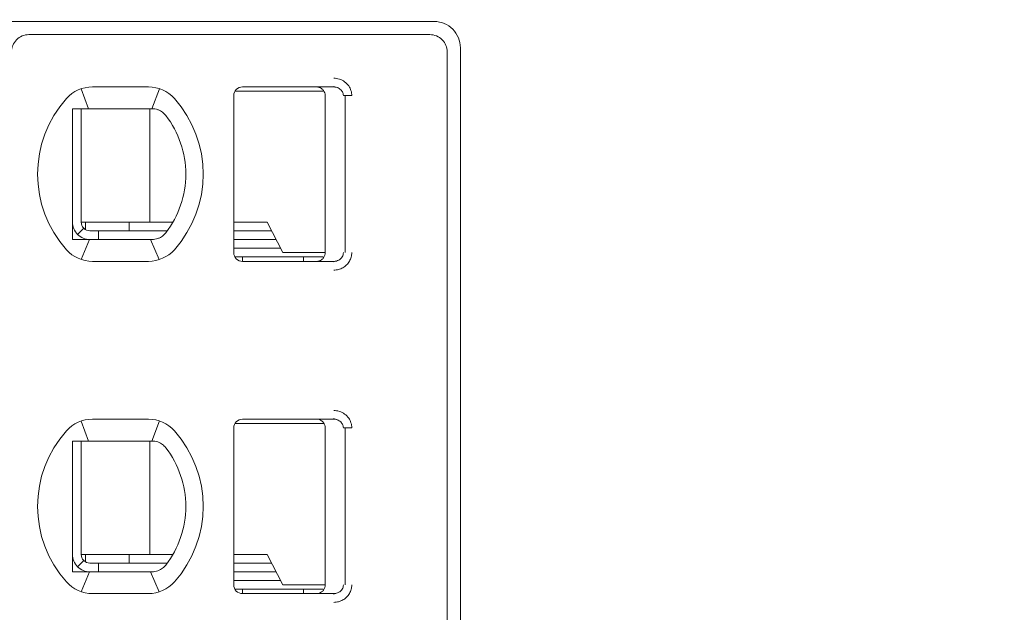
# Model space of a CAD drawing. Header units: millimetres. Extents: x -1114 to 1396, y -630 to 631.
# Tile 492 of 656: x 447.25 to 458.54, y -175.62 to -168.82. Entities that reach past the tile are written whole.
import ezdxf

# ---------------------------------------------------------------- set-up
doc = ezdxf.new("R2010")
doc.units = ezdxf.units.MM
doc.header["$MEASUREMENT"] = 0

msp = doc.modelspace()

# ---------------------------------------------------------------- linework, layer by layer
at = {"lineweight": 18}
for points, knots in [([(1038.9843, -629.7647), (1038.9843, -629.7647), (-1111.4882, -629.7647), (-1111.4882, -629.7647), (-1111.4882, -629.7647), (-1111.4882, -629.7647), (-1111.4882, 630.7883), (-1111.4882, 630.7883), (-1111.4882, 630.7883), (-1111.4882, 630.7883), (1038.9843, 630.7883), (1038.9843, 630.7883)], [0, 0, 0, 0, 0.3333333, 0.3333333, 0.3333333, 0.3333333, 0.6666667, 0.6666667, 0.6666667, 0.6666667, 1, 1, 1, 1]), ([(452.3038, -169.1416), (452.3038, -169.0621), (452.2722, -168.9858), (452.2159, -168.9295), (452.2159, -168.9295), (452.1596, -168.8733), (452.0833, -168.8416), (452.0038, -168.8416)], [0, 0, 0, 0, 0.5, 0.5, 0.5, 0.5, 1, 1, 1, 1]), ([(447.3538, -168.9916), (447.3007, -168.9916), (447.2498, -169.0127), (447.2123, -169.0502), (447.2123, -169.0502), (447.1748, -169.0877), (447.1538, -169.1386), (447.1538, -169.1916)], [0, 0, 0, 0, 0.5, 0.5, 0.5, 0.5, 1, 1, 1, 1]), ([(452.1538, -169.1916), (452.1538, -169.1386), (452.1327, -169.0877), (452.0952, -169.0502), (452.0952, -169.0502), (452.0577, -169.0127), (452.0068, -168.9916), (451.9538, -168.9916)], [0, 0, 0, 0, 0.5, 0.5, 0.5, 0.5, 1, 1, 1, 1]), ([(450.8512, -169.4916), (450.8732, -169.4915), (450.8944, -169.4947), (450.9155, -169.5015), (450.9155, -169.5015), (450.9366, -169.5083), (450.9576, -169.5186), (450.9762, -169.5322), (450.9762, -169.5322), (450.9947, -169.5458), (451.0108, -169.5628), (451.023, -169.58), (451.023, -169.58), (451.0352, -169.5972), (451.0435, -169.6147), (451.0492, -169.6333), (451.0492, -169.6333), (451.055, -169.6518), (451.0581, -169.6713), (451.0582, -169.6916)], [0, 0, 0, 0, 0.2, 0.2, 0.2, 0.2, 0.4, 0.4, 0.4, 0.4, 0.6, 0.6, 0.6, 0.6, 0.8, 0.8, 0.8, 0.8, 1, 1, 1, 1]), ([(449.8038, -169.5916), (449.7772, -169.5916), (449.7518, -169.6022), (449.733, -169.6209), (449.733, -169.6209), (449.7143, -169.6397), (449.7038, -169.6651), (449.7038, -169.6916)], [0, 0, 0, 0, 0.5, 0.5, 0.5, 0.5, 1, 1, 1, 1]), ([(449.8038, -169.5916), (449.7772, -169.5916), (449.7518, -169.6022), (449.733, -169.6209), (449.733, -169.6209), (449.7143, -169.6397), (449.7038, -169.6651), (449.7038, -169.6916)], [0, 0, 0, 0, 0.5, 0.5, 0.5, 0.5, 1, 1, 1, 1]), ([(450.7538, -169.6916), (450.7538, -169.6812), (450.7521, -169.6708), (450.7489, -169.6608), (450.7489, -169.6608), (450.7457, -169.6509), (450.7409, -169.6414), (450.7347, -169.633), (450.7347, -169.633), (450.7286, -169.6245), (450.7212, -169.617), (450.7127, -169.6109), (450.7127, -169.6109), (450.7043, -169.6047), (450.6948, -169.5999), (450.6849, -169.5966), (450.6849, -169.5966), (450.6749, -169.5933), (450.6643, -169.5916), (450.6538, -169.5916)], [0, 0, 0, 0, 0.2, 0.2, 0.2, 0.2, 0.4, 0.4, 0.4, 0.4, 0.6, 0.6, 0.6, 0.6, 0.8, 0.8, 0.8, 0.8, 1, 1, 1, 1]), ([(450.8512, -169.5916), (450.8599, -169.5916), (450.8687, -169.5926), (450.8772, -169.5945), (450.8772, -169.5945), (450.8855, -169.5963), (450.8937, -169.599), (450.9014, -169.6026), (450.9014, -169.6026), (450.909, -169.6061), (450.9162, -169.6104), (450.9227, -169.6154), (450.9227, -169.6154), (450.9289, -169.6202), (450.9345, -169.6256), (450.9395, -169.6315), (450.9395, -169.6315), (450.944, -169.637), (450.9479, -169.6429), (450.9512, -169.6491), (450.9512, -169.6491), (450.9544, -169.6553), (450.9569, -169.6619), (450.9587, -169.6687), (450.9587, -169.6687), (450.9607, -169.6762), (450.9617, -169.6839), (450.9617, -169.6916)], [0, 0, 0, 0, 0.1428571, 0.1428571, 0.1428571, 0.1428571, 0.2857143, 0.2857143, 0.2857143, 0.2857143, 0.4285714, 0.4285714, 0.4285714, 0.4285714, 0.5714286, 0.5714286, 0.5714286, 0.5714286, 0.7142857, 0.7142857, 0.7142857, 0.7142857, 0.8571429, 0.8571429, 0.8571429, 0.8571429, 1, 1, 1, 1]), ([(447.9152, -169.8416), (447.9085, -169.8416), (447.9017, -169.8416), (447.8948, -169.8416), (447.8948, -169.8416), (447.888, -169.8416), (447.8812, -169.8416), (447.8744, -169.8416), (447.8744, -169.8416), (447.8675, -169.8416), (447.8606, -169.8416), (447.8538, -169.8416)], [0, 0, 0, 0, 0.3333333, 0.3333333, 0.3333333, 0.3333333, 0.6666667, 0.6666667, 0.6666667, 0.6666667, 1, 1, 1, 1]), ([(447.8538, -169.8416), (447.8538, -169.8926), (447.8538, -169.9451), (447.8538, -170), (447.8538, -170), (447.8538, -170.0275), (447.8538, -170.0556), (447.8538, -170.0845), (447.8538, -170.0845), (447.8538, -170.099), (447.8538, -170.1136), (447.8538, -170.1286), (447.8538, -170.1286), (447.8538, -170.1435), (447.8538, -170.1587), (447.8538, -170.174), (447.8538, -170.174), (447.8538, -170.2048), (447.8538, -170.2364), (447.8538, -170.2691), (447.8538, -170.2691), (447.8538, -170.3018), (447.8538, -170.3356), (447.8538, -170.3709), (447.8538, -170.3709), (447.8538, -170.3886), (447.8538, -170.4066), (447.8538, -170.4247), (447.8538, -170.4247), (447.8538, -170.4428), (447.8538, -170.461), (447.8538, -170.4795), (447.8538, -170.4795), (447.8538, -170.4981), (447.8538, -170.5168), (447.8538, -170.5357), (447.8538, -170.5357), (447.8538, -170.5547), (447.8538, -170.574), (447.8538, -170.593), (447.8538, -170.593), (447.8538, -170.631), (447.8538, -170.6686), (447.8538, -170.7056), (447.8538, -170.7056), (447.8538, -170.7149), (447.8538, -170.7241), (447.8538, -170.7334), (447.8538, -170.7334), (447.8538, -170.7426), (447.8538, -170.7518), (447.8538, -170.7609), (447.8538, -170.7609), (447.8538, -170.7791), (447.8538, -170.7969), (447.8538, -170.8144), (447.8538, -170.8144), (447.8538, -170.8493), (447.8538, -170.883), (447.8538, -170.9156), (447.8538, -170.9156), (447.8538, -170.932), (447.8538, -170.948), (447.8538, -170.9639), (447.8538, -170.9639), (447.8538, -170.9798), (447.8538, -170.9954), (447.8538, -171.0107), (447.8538, -171.0107), (447.8538, -171.0414), (447.8538, -171.071), (447.8538, -171.0998), (447.8538, -171.0998), (447.8538, -171.1285), (447.8538, -171.1565), (447.8538, -171.1838), (447.8538, -171.1838), (447.8538, -171.2385), (447.8538, -171.2908), (447.8538, -171.3416)], [0, 0, 0, 0, 0.05, 0.05, 0.05, 0.05, 0.1, 0.1, 0.1, 0.1, 0.15, 0.15, 0.15, 0.15, 0.2, 0.2, 0.2, 0.2, 0.25, 0.25, 0.25, 0.25, 0.3, 0.3, 0.3, 0.3, 0.35, 0.35, 0.35, 0.35, 0.4, 0.4, 0.4, 0.4, 0.45, 0.45, 0.45, 0.45, 0.5, 0.5, 0.5, 0.5, 0.55, 0.55, 0.55, 0.55, 0.6, 0.6, 0.6, 0.6, 0.65, 0.65, 0.65, 0.65, 0.7, 0.7, 0.7, 0.7, 0.75, 0.75, 0.75, 0.75, 0.8, 0.8, 0.8, 0.8, 0.85, 0.85, 0.85, 0.85, 0.9, 0.9, 0.9, 0.9, 0.95, 0.95, 0.95, 0.95, 1, 1, 1, 1]), ([(448.0829, -169.8416), (448.0778, -169.8416), (448.0726, -169.8416), (448.0673, -169.8416), (448.0673, -169.8416), (448.0621, -169.8416), (448.0568, -169.8416), (448.0513, -169.8416), (448.0513, -169.8416), (448.0459, -169.8416), (448.0404, -169.8416), (448.0348, -169.8416), (448.0348, -169.8416), (448.0291, -169.8416), (448.0233, -169.8416), (448.0174, -169.8416), (448.0174, -169.8416), (448.0114, -169.8416), (448.0052, -169.8416), (447.999, -169.8416), (447.999, -169.8416), (447.9927, -169.8416), (447.9863, -169.8416), (447.9797, -169.8416), (447.9797, -169.8416), (447.9731, -169.8416), (447.9663, -169.8416), (447.9594, -169.8416), (447.9594, -169.8416), (447.9524, -169.8416), (447.9453, -169.8416), (447.938, -169.8416), (447.938, -169.8416), (447.9306, -169.8416), (447.923, -169.8416), (447.9152, -169.8416)], [0, 0, 0, 0, 0.1111111, 0.1111111, 0.1111111, 0.1111111, 0.2222222, 0.2222222, 0.2222222, 0.2222222, 0.3333333, 0.3333333, 0.3333333, 0.3333333, 0.4444444, 0.4444444, 0.4444444, 0.4444444, 0.5555556, 0.5555556, 0.5555556, 0.5555556, 0.6666667, 0.6666667, 0.6666667, 0.6666667, 0.7777778, 0.7777778, 0.7777778, 0.7777778, 0.8888889, 0.8888889, 0.8888889, 0.8888889, 1, 1, 1, 1]), ([(448.7246, -169.8416), (448.729, -169.8416), (448.7336, -169.8416), (448.7382, -169.8416), (448.7382, -169.8416), (448.7427, -169.8416), (448.7474, -169.8416), (448.7521, -169.8416), (448.7521, -169.8416), (448.7568, -169.8416), (448.7614, -169.8416), (448.7662, -169.8416)], [0, 0, 0, 0, 0.3333333, 0.3333333, 0.3333333, 0.3333333, 0.6666667, 0.6666667, 0.6666667, 0.6666667, 1, 1, 1, 1]), ([(448.7662, -169.8416), (448.7774, -169.8416), (448.7886, -169.8426), (448.7997, -169.8445), (448.7997, -169.8445), (448.8108, -169.8464), (448.8218, -169.8492), (448.8325, -169.853), (448.8325, -169.853), (448.8432, -169.8567), (448.8537, -169.8615), (448.8638, -169.8671)], [0, 0, 0, 0, 0.3333333, 0.3333333, 0.3333333, 0.3333333, 0.6666667, 0.6666667, 0.6666667, 0.6666667, 1, 1, 1, 1]), ([(448.8638, -169.8671), (448.8721, -169.8717), (448.8799, -169.8769), (448.8872, -169.8824), (448.8872, -169.8824), (448.8945, -169.888), (448.9013, -169.894), (448.9075, -169.9002), (448.9075, -169.9002), (448.9138, -169.9064), (448.9194, -169.9128), (448.9245, -169.9194)], [0, 0, 0, 0, 0.3333333, 0.3333333, 0.3333333, 0.3333333, 0.6666667, 0.6666667, 0.6666667, 0.6666667, 1, 1, 1, 1]), ([(447.8538, -171.1416), (447.8538, -171.1947), (447.8748, -171.2456), (447.9123, -171.2831), (447.9123, -171.2831), (447.9498, -171.3206), (448.0007, -171.3416), (448.0538, -171.3416)], [0, 0, 0, 0, 0.5, 0.5, 0.5, 0.5, 1, 1, 1, 1]), ([(447.9538, -171.1416), (447.9538, -171.1682), (447.9643, -171.1936), (447.983, -171.2124), (447.983, -171.2124), (448.0018, -171.2311), (448.0272, -171.2416), (448.0538, -171.2416)], [0, 0, 0, 0, 0.5, 0.5, 0.5, 0.5, 1, 1, 1, 1]), ([(447.8538, -171.3416), (447.8606, -171.3416), (447.8675, -171.3416), (447.8744, -171.3416), (447.8744, -171.3416), (447.8812, -171.3416), (447.888, -171.3416), (447.8948, -171.3416), (447.8948, -171.3416), (447.9017, -171.3416), (447.9085, -171.3416), (447.9152, -171.3416)], [0, 0, 0, 0, 0.3333333, 0.3333333, 0.3333333, 0.3333333, 0.6666667, 0.6666667, 0.6666667, 0.6666667, 1, 1, 1, 1]), ([(447.9152, -171.3416), (447.923, -171.3416), (447.9306, -171.3416), (447.938, -171.3416), (447.938, -171.3416), (447.9453, -171.3416), (447.9524, -171.3416), (447.9594, -171.3416), (447.9594, -171.3416), (447.9663, -171.3416), (447.9731, -171.3416), (447.9797, -171.3416), (447.9797, -171.3416), (447.9863, -171.3416), (447.9927, -171.3416), (447.999, -171.3416), (447.999, -171.3416), (448.0052, -171.3416), (448.0114, -171.3416), (448.0173, -171.3416), (448.0173, -171.3416), (448.0233, -171.3416), (448.0291, -171.3416), (448.0348, -171.3416), (448.0348, -171.3416), (448.0404, -171.3416), (448.0459, -171.3416), (448.0513, -171.3416), (448.0513, -171.3416), (448.0567, -171.3416), (448.062, -171.3416), (448.0673, -171.3416), (448.0673, -171.3416), (448.0726, -171.3416), (448.0778, -171.3416), (448.0829, -171.3416)], [0, 0, 0, 0, 0.1111111, 0.1111111, 0.1111111, 0.1111111, 0.2222222, 0.2222222, 0.2222222, 0.2222222, 0.3333333, 0.3333333, 0.3333333, 0.3333333, 0.4444444, 0.4444444, 0.4444444, 0.4444444, 0.5555556, 0.5555556, 0.5555556, 0.5555556, 0.6666667, 0.6666667, 0.6666667, 0.6666667, 0.7777778, 0.7777778, 0.7777778, 0.7777778, 0.8888889, 0.8888889, 0.8888889, 0.8888889, 1, 1, 1, 1]), ([(448.7662, -171.3416), (448.7614, -171.3416), (448.7567, -171.3416), (448.7521, -171.3416), (448.7521, -171.3416), (448.7474, -171.3416), (448.7427, -171.3416), (448.7381, -171.3416), (448.7381, -171.3416), (448.7335, -171.3416), (448.729, -171.3416), (448.7246, -171.3416)], [0, 0, 0, 0, 0.3333333, 0.3333333, 0.3333333, 0.3333333, 0.6666667, 0.6666667, 0.6666667, 0.6666667, 1, 1, 1, 1]), ([(448.8638, -171.3162), (448.8537, -171.3218), (448.8432, -171.3266), (448.8325, -171.3303), (448.8325, -171.3303), (448.8217, -171.3341), (448.8108, -171.3369), (448.7997, -171.3388), (448.7997, -171.3388), (448.7886, -171.3407), (448.7774, -171.3416), (448.7662, -171.3416)], [0, 0, 0, 0, 0.3333333, 0.3333333, 0.3333333, 0.3333333, 0.6666667, 0.6666667, 0.6666667, 0.6666667, 1, 1, 1, 1]), ([(448.9245, -171.2639), (448.9191, -171.2708), (448.9133, -171.2774), (448.907, -171.2836), (448.907, -171.2836), (448.9007, -171.2899), (448.8939, -171.2958), (448.8867, -171.3012), (448.8867, -171.3012), (448.8795, -171.3067), (448.8719, -171.3117), (448.8638, -171.3162)], [0, 0, 0, 0, 0.3333333, 0.3333333, 0.3333333, 0.3333333, 0.6666667, 0.6666667, 0.6666667, 0.6666667, 1, 1, 1, 1]), ([(449.7038, -171.4916), (449.7038, -171.5182), (449.7143, -171.5436), (449.733, -171.5624), (449.733, -171.5624), (449.7518, -171.5811), (449.7772, -171.5916), (449.8038, -171.5916)], [0, 0, 0, 0, 0.5, 0.5, 0.5, 0.5, 1, 1, 1, 1]), ([(449.7038, -171.4916), (449.7038, -171.5182), (449.7143, -171.5436), (449.733, -171.5624), (449.733, -171.5624), (449.7518, -171.5811), (449.7772, -171.5916), (449.8038, -171.5916)], [0, 0, 0, 0, 0.5, 0.5, 0.5, 0.5, 1, 1, 1, 1]), ([(450.7538, -171.4916), (450.7538, -171.5021), (450.7521, -171.5125), (450.7489, -171.5225), (450.7489, -171.5225), (450.7457, -171.5324), (450.7409, -171.5419), (450.7347, -171.5503), (450.7347, -171.5503), (450.7286, -171.5588), (450.7212, -171.5663), (450.7127, -171.5724), (450.7127, -171.5724), (450.7043, -171.5786), (450.6948, -171.5834), (450.6849, -171.5867), (450.6849, -171.5867), (450.6749, -171.59), (450.6643, -171.5916), (450.6538, -171.5916)], [0, 0, 0, 0, 0.2, 0.2, 0.2, 0.2, 0.4, 0.4, 0.4, 0.4, 0.6, 0.6, 0.6, 0.6, 0.8, 0.8, 0.8, 0.8, 1, 1, 1, 1]), ([(450.9617, -171.4916), (450.9617, -171.5001), (450.9605, -171.5086), (450.9581, -171.5168), (450.9581, -171.5168), (450.9557, -171.525), (450.9523, -171.5329), (450.9478, -171.5402), (450.9478, -171.5402), (450.9432, -171.5476), (450.9376, -171.5545), (450.9311, -171.5606), (450.9311, -171.5606), (450.9245, -171.5669), (450.9171, -171.5724), (450.909, -171.5768), (450.909, -171.5768), (450.9005, -171.5816), (450.8912, -171.5853), (450.8817, -171.5878), (450.8817, -171.5878), (450.8717, -171.5903), (450.8614, -171.5916), (450.8512, -171.5916)], [0, 0, 0, 0, 0.1666667, 0.1666667, 0.1666667, 0.1666667, 0.3333333, 0.3333333, 0.3333333, 0.3333333, 0.5, 0.5, 0.5, 0.5, 0.6666667, 0.6666667, 0.6666667, 0.6666667, 0.8333333, 0.8333333, 0.8333333, 0.8333333, 1, 1, 1, 1]), ([(451.0582, -171.4916), (451.0582, -171.509), (451.056, -171.5258), (451.0515, -171.5424), (451.0515, -171.5424), (451.0469, -171.5589), (451.0401, -171.5752), (451.0313, -171.5903), (451.0313, -171.5903), (451.0225, -171.6055), (451.0117, -171.6193), (450.9988, -171.6319), (450.9988, -171.6319), (450.986, -171.6444), (450.9711, -171.6555), (450.9554, -171.6645), (450.9554, -171.6645), (450.9397, -171.6734), (450.9232, -171.68), (450.9059, -171.6846), (450.9059, -171.6846), (450.8885, -171.6891), (450.8703, -171.6915), (450.8512, -171.6916)], [0, 0, 0, 0, 0.1666667, 0.1666667, 0.1666667, 0.1666667, 0.3333333, 0.3333333, 0.3333333, 0.3333333, 0.5, 0.5, 0.5, 0.5, 0.6666667, 0.6666667, 0.6666667, 0.6666667, 0.8333333, 0.8333333, 0.8333333, 0.8333333, 1, 1, 1, 1]), ([(450.8512, -173.3016), (450.8732, -173.3015), (450.8944, -173.3047), (450.9155, -173.3115), (450.9155, -173.3115), (450.9366, -173.3183), (450.9576, -173.3286), (450.9762, -173.3422), (450.9762, -173.3422), (450.9947, -173.3558), (451.0108, -173.3728), (451.023, -173.39), (451.023, -173.39), (451.0352, -173.4072), (451.0435, -173.4247), (451.0492, -173.4433), (451.0492, -173.4433), (451.055, -173.4618), (451.0581, -173.4813), (451.0582, -173.5016)], [0, 0, 0, 0, 0.2, 0.2, 0.2, 0.2, 0.4, 0.4, 0.4, 0.4, 0.6, 0.6, 0.6, 0.6, 0.8, 0.8, 0.8, 0.8, 1, 1, 1, 1]), ([(449.8038, -173.4016), (449.7772, -173.4016), (449.7518, -173.4122), (449.733, -173.4309), (449.733, -173.4309), (449.7143, -173.4497), (449.7038, -173.4751), (449.7038, -173.5016)], [0, 0, 0, 0, 0.5, 0.5, 0.5, 0.5, 1, 1, 1, 1]), ([(449.8038, -173.4016), (449.7772, -173.4016), (449.7518, -173.4122), (449.733, -173.4309), (449.733, -173.4309), (449.7143, -173.4497), (449.7038, -173.4751), (449.7038, -173.5016)], [0, 0, 0, 0, 0.5, 0.5, 0.5, 0.5, 1, 1, 1, 1]), ([(450.6538, -173.4016), (450.6643, -173.4016), (450.6748, -173.4033), (450.6847, -173.4066), (450.6847, -173.4066), (450.6947, -173.4098), (450.7042, -173.4147), (450.7126, -173.4208), (450.7126, -173.4208), (450.7211, -173.427), (450.7286, -173.4345), (450.7347, -173.4429), (450.7347, -173.4429), (450.7409, -173.4514), (450.7457, -173.4609), (450.7489, -173.4709), (450.7489, -173.4709), (450.7521, -173.4808), (450.7538, -173.4912), (450.7538, -173.5016)], [0, 0, 0, 0, 0.2, 0.2, 0.2, 0.2, 0.4, 0.4, 0.4, 0.4, 0.6, 0.6, 0.6, 0.6, 0.8, 0.8, 0.8, 0.8, 1, 1, 1, 1]), ([(450.8512, -173.4016), (450.8599, -173.4016), (450.8687, -173.4026), (450.8772, -173.4045), (450.8772, -173.4045), (450.8855, -173.4063), (450.8937, -173.409), (450.9014, -173.4126), (450.9014, -173.4126), (450.909, -173.4161), (450.9162, -173.4204), (450.9227, -173.4254), (450.9227, -173.4254), (450.9289, -173.4302), (450.9345, -173.4356), (450.9395, -173.4415), (450.9395, -173.4415), (450.944, -173.447), (450.9479, -173.4529), (450.9512, -173.4591), (450.9512, -173.4591), (450.9544, -173.4653), (450.9569, -173.4719), (450.9587, -173.4787), (450.9587, -173.4787), (450.9607, -173.4862), (450.9617, -173.4939), (450.9617, -173.5016)], [0, 0, 0, 0, 0.1428571, 0.1428571, 0.1428571, 0.1428571, 0.2857143, 0.2857143, 0.2857143, 0.2857143, 0.4285714, 0.4285714, 0.4285714, 0.4285714, 0.5714286, 0.5714286, 0.5714286, 0.5714286, 0.7142857, 0.7142857, 0.7142857, 0.7142857, 0.8571429, 0.8571429, 0.8571429, 0.8571429, 1, 1, 1, 1]), ([(447.8538, -173.6516), (447.8605, -173.6516), (447.8673, -173.6516), (447.8741, -173.6516), (447.8741, -173.6516), (447.8809, -173.6516), (447.8878, -173.6516), (447.8946, -173.6516), (447.8946, -173.6516), (447.9015, -173.6516), (447.9083, -173.6516), (447.9152, -173.6516)], [0, 0, 0, 0, 0.3333333, 0.3333333, 0.3333333, 0.3333333, 0.6666667, 0.6666667, 0.6666667, 0.6666667, 1, 1, 1, 1]), ([(447.8538, -173.6516), (447.8538, -173.7026), (447.8538, -173.7551), (447.8538, -173.81), (447.8538, -173.81), (447.8538, -173.8375), (447.8538, -173.8656), (447.8538, -173.8945), (447.8538, -173.8945), (447.8538, -173.909), (447.8538, -173.9236), (447.8538, -173.9386), (447.8538, -173.9386), (447.8538, -173.9535), (447.8538, -173.9687), (447.8538, -173.984), (447.8538, -173.984), (447.8538, -174.0148), (447.8538, -174.0464), (447.8538, -174.0791), (447.8538, -174.0791), (447.8538, -174.1118), (447.8538, -174.1456), (447.8538, -174.1809), (447.8538, -174.1809), (447.8538, -174.1986), (447.8538, -174.2166), (447.8538, -174.2347), (447.8538, -174.2347), (447.8538, -174.2528), (447.8538, -174.271), (447.8538, -174.2895), (447.8538, -174.2895), (447.8538, -174.3081), (447.8538, -174.3268), (447.8538, -174.3457), (447.8538, -174.3457), (447.8538, -174.3647), (447.8538, -174.384), (447.8538, -174.403), (447.8538, -174.403), (447.8538, -174.441), (447.8538, -174.4786), (447.8538, -174.5156), (447.8538, -174.5156), (447.8538, -174.5249), (447.8538, -174.5341), (447.8538, -174.5434), (447.8538, -174.5434), (447.8538, -174.5526), (447.8538, -174.5618), (447.8538, -174.5709), (447.8538, -174.5709), (447.8538, -174.5891), (447.8538, -174.6069), (447.8538, -174.6244), (447.8538, -174.6244), (447.8538, -174.6593), (447.8538, -174.693), (447.8538, -174.7256), (447.8538, -174.7256), (447.8538, -174.742), (447.8538, -174.758), (447.8538, -174.7739), (447.8538, -174.7739), (447.8538, -174.7898), (447.8538, -174.8054), (447.8538, -174.8207), (447.8538, -174.8207), (447.8538, -174.8514), (447.8538, -174.881), (447.8538, -174.9098), (447.8538, -174.9098), (447.8538, -174.9385), (447.8538, -174.9665), (447.8538, -174.9938), (447.8538, -174.9938), (447.8538, -175.0485), (447.8538, -175.1008), (447.8538, -175.1516)], [0, 0, 0, 0, 0.05, 0.05, 0.05, 0.05, 0.1, 0.1, 0.1, 0.1, 0.15, 0.15, 0.15, 0.15, 0.2, 0.2, 0.2, 0.2, 0.25, 0.25, 0.25, 0.25, 0.3, 0.3, 0.3, 0.3, 0.35, 0.35, 0.35, 0.35, 0.4, 0.4, 0.4, 0.4, 0.45, 0.45, 0.45, 0.45, 0.5, 0.5, 0.5, 0.5, 0.55, 0.55, 0.55, 0.55, 0.6, 0.6, 0.6, 0.6, 0.65, 0.65, 0.65, 0.65, 0.7, 0.7, 0.7, 0.7, 0.75, 0.75, 0.75, 0.75, 0.8, 0.8, 0.8, 0.8, 0.85, 0.85, 0.85, 0.85, 0.9, 0.9, 0.9, 0.9, 0.95, 0.95, 0.95, 0.95, 1, 1, 1, 1]), ([(448.0829, -173.6516), (448.0778, -173.6516), (448.0726, -173.6516), (448.0673, -173.6516), (448.0673, -173.6516), (448.0621, -173.6516), (448.0568, -173.6516), (448.0513, -173.6516), (448.0513, -173.6516), (448.0459, -173.6516), (448.0404, -173.6516), (448.0348, -173.6516), (448.0348, -173.6516), (448.0291, -173.6516), (448.0233, -173.6516), (448.0174, -173.6516), (448.0174, -173.6516), (448.0114, -173.6516), (448.0052, -173.6516), (447.999, -173.6516), (447.999, -173.6516), (447.9927, -173.6516), (447.9863, -173.6516), (447.9797, -173.6516), (447.9797, -173.6516), (447.9731, -173.6516), (447.9663, -173.6516), (447.9594, -173.6516), (447.9594, -173.6516), (447.9524, -173.6516), (447.9453, -173.6516), (447.938, -173.6516), (447.938, -173.6516), (447.9306, -173.6516), (447.923, -173.6516), (447.9152, -173.6516)], [0, 0, 0, 0, 0.1111111, 0.1111111, 0.1111111, 0.1111111, 0.2222222, 0.2222222, 0.2222222, 0.2222222, 0.3333333, 0.3333333, 0.3333333, 0.3333333, 0.4444444, 0.4444444, 0.4444444, 0.4444444, 0.5555556, 0.5555556, 0.5555556, 0.5555556, 0.6666667, 0.6666667, 0.6666667, 0.6666667, 0.7777778, 0.7777778, 0.7777778, 0.7777778, 0.8888889, 0.8888889, 0.8888889, 0.8888889, 1, 1, 1, 1]), ([(448.7662, -173.6516), (448.7615, -173.6516), (448.7568, -173.6516), (448.7521, -173.6516), (448.7521, -173.6516), (448.7475, -173.6516), (448.7428, -173.6516), (448.7382, -173.6516), (448.7382, -173.6516), (448.7336, -173.6516), (448.7291, -173.6516), (448.7246, -173.6516)], [0, 0, 0, 0, 0.3333333, 0.3333333, 0.3333333, 0.3333333, 0.6666667, 0.6666667, 0.6666667, 0.6666667, 1, 1, 1, 1]), ([(448.8638, -173.6771), (448.8535, -173.6713), (448.8429, -173.6666), (448.832, -173.6628), (448.832, -173.6628), (448.8212, -173.659), (448.8102, -173.6562), (448.7992, -173.6544), (448.7992, -173.6544), (448.7882, -173.6525), (448.7771, -173.6516), (448.7662, -173.6516)], [0, 0, 0, 0, 0.3333333, 0.3333333, 0.3333333, 0.3333333, 0.6666667, 0.6666667, 0.6666667, 0.6666667, 1, 1, 1, 1]), ([(448.9245, -173.7294), (448.9192, -173.7226), (448.9134, -173.716), (448.9071, -173.7098), (448.9071, -173.7098), (448.9008, -173.7035), (448.894, -173.6976), (448.8867, -173.6921), (448.8867, -173.6921), (448.8795, -173.6866), (448.8718, -173.6816), (448.8638, -173.6771)], [0, 0, 0, 0, 0.3333333, 0.3333333, 0.3333333, 0.3333333, 0.6666667, 0.6666667, 0.6666667, 0.6666667, 1, 1, 1, 1]), ([(447.8538, -174.9516), (447.8538, -175.0047), (447.8748, -175.0556), (447.9123, -175.0931), (447.9123, -175.0931), (447.9498, -175.1306), (448.0007, -175.1516), (448.0538, -175.1516)], [0, 0, 0, 0, 0.5, 0.5, 0.5, 0.5, 1, 1, 1, 1]), ([(447.9538, -174.9516), (447.9538, -174.9782), (447.9643, -175.0036), (447.983, -175.0224), (447.983, -175.0224), (448.0018, -175.0411), (448.0272, -175.0516), (448.0538, -175.0516)], [0, 0, 0, 0, 0.5, 0.5, 0.5, 0.5, 1, 1, 1, 1]), ([(447.8538, -175.1516), (447.8606, -175.1516), (447.8675, -175.1516), (447.8744, -175.1516), (447.8744, -175.1516), (447.8812, -175.1516), (447.888, -175.1516), (447.8948, -175.1516), (447.8948, -175.1516), (447.9017, -175.1516), (447.9085, -175.1516), (447.9152, -175.1516)], [0, 0, 0, 0, 0.3333333, 0.3333333, 0.3333333, 0.3333333, 0.6666667, 0.6666667, 0.6666667, 0.6666667, 1, 1, 1, 1]), ([(447.9152, -175.1516), (447.923, -175.1516), (447.9306, -175.1516), (447.938, -175.1516), (447.938, -175.1516), (447.9453, -175.1516), (447.9524, -175.1516), (447.9594, -175.1516), (447.9594, -175.1516), (447.9663, -175.1516), (447.9731, -175.1516), (447.9797, -175.1516), (447.9797, -175.1516), (447.9863, -175.1516), (447.9927, -175.1516), (447.999, -175.1516), (447.999, -175.1516), (448.0052, -175.1516), (448.0114, -175.1516), (448.0173, -175.1516), (448.0173, -175.1516), (448.0233, -175.1516), (448.0291, -175.1516), (448.0348, -175.1516), (448.0348, -175.1516), (448.0404, -175.1516), (448.0459, -175.1516), (448.0513, -175.1516), (448.0513, -175.1516), (448.0567, -175.1516), (448.062, -175.1516), (448.0673, -175.1516), (448.0673, -175.1516), (448.0726, -175.1516), (448.0778, -175.1516), (448.0829, -175.1516)], [0, 0, 0, 0, 0.1111111, 0.1111111, 0.1111111, 0.1111111, 0.2222222, 0.2222222, 0.2222222, 0.2222222, 0.3333333, 0.3333333, 0.3333333, 0.3333333, 0.4444444, 0.4444444, 0.4444444, 0.4444444, 0.5555556, 0.5555556, 0.5555556, 0.5555556, 0.6666667, 0.6666667, 0.6666667, 0.6666667, 0.7777778, 0.7777778, 0.7777778, 0.7777778, 0.8888889, 0.8888889, 0.8888889, 0.8888889, 1, 1, 1, 1]), ([(448.7246, -175.1516), (448.7291, -175.1516), (448.7336, -175.1516), (448.7382, -175.1516), (448.7382, -175.1516), (448.7428, -175.1516), (448.7475, -175.1516), (448.7521, -175.1516), (448.7521, -175.1516), (448.7568, -175.1516), (448.7615, -175.1516), (448.7662, -175.1516)], [0, 0, 0, 0, 0.3333333, 0.3333333, 0.3333333, 0.3333333, 0.6666667, 0.6666667, 0.6666667, 0.6666667, 1, 1, 1, 1]), ([(448.8638, -175.1262), (448.8537, -175.1318), (448.8432, -175.1366), (448.8325, -175.1403), (448.8325, -175.1403), (448.8217, -175.1441), (448.8108, -175.1469), (448.7997, -175.1488), (448.7997, -175.1488), (448.7886, -175.1507), (448.7774, -175.1516), (448.7662, -175.1516)], [0, 0, 0, 0, 0.3333333, 0.3333333, 0.3333333, 0.3333333, 0.6666667, 0.6666667, 0.6666667, 0.6666667, 1, 1, 1, 1]), ([(448.8638, -175.1262), (448.8721, -175.1215), (448.88, -175.1164), (448.8873, -175.1108), (448.8873, -175.1108), (448.8946, -175.1053), (448.9013, -175.0993), (448.9075, -175.0931), (448.9075, -175.0931), (448.9137, -175.0869), (448.9194, -175.0805), (448.9245, -175.0739)], [0, 0, 0, 0, 0.3333333, 0.3333333, 0.3333333, 0.3333333, 0.6666667, 0.6666667, 0.6666667, 0.6666667, 1, 1, 1, 1]), ([(449.7038, -175.3016), (449.7038, -175.3282), (449.7143, -175.3536), (449.733, -175.3724), (449.733, -175.3724), (449.7518, -175.3911), (449.7772, -175.4016), (449.8038, -175.4016)], [0, 0, 0, 0, 0.5, 0.5, 0.5, 0.5, 1, 1, 1, 1]), ([(449.7038, -175.3016), (449.7038, -175.3282), (449.7143, -175.3536), (449.733, -175.3724), (449.733, -175.3724), (449.7518, -175.3911), (449.7772, -175.4016), (449.8038, -175.4016)], [0, 0, 0, 0, 0.5, 0.5, 0.5, 0.5, 1, 1, 1, 1]), ([(450.7538, -175.3016), (450.7538, -175.3121), (450.7521, -175.3225), (450.7489, -175.3325), (450.7489, -175.3325), (450.7457, -175.3424), (450.7409, -175.3519), (450.7347, -175.3603), (450.7347, -175.3603), (450.7286, -175.3688), (450.7212, -175.3763), (450.7127, -175.3824), (450.7127, -175.3824), (450.7043, -175.3886), (450.6948, -175.3934), (450.6849, -175.3967), (450.6849, -175.3967), (450.6749, -175.4), (450.6643, -175.4016), (450.6538, -175.4016)], [0, 0, 0, 0, 0.2, 0.2, 0.2, 0.2, 0.4, 0.4, 0.4, 0.4, 0.6, 0.6, 0.6, 0.6, 0.8, 0.8, 0.8, 0.8, 1, 1, 1, 1]), ([(450.9617, -175.3016), (450.9617, -175.3101), (450.9605, -175.3186), (450.9581, -175.3268), (450.9581, -175.3268), (450.9557, -175.335), (450.9523, -175.3429), (450.9478, -175.3502), (450.9478, -175.3502), (450.9432, -175.3576), (450.9376, -175.3645), (450.9311, -175.3706), (450.9311, -175.3706), (450.9245, -175.3769), (450.9171, -175.3824), (450.909, -175.3868), (450.909, -175.3868), (450.9005, -175.3916), (450.8912, -175.3953), (450.8817, -175.3978), (450.8817, -175.3978), (450.8717, -175.4003), (450.8614, -175.4016), (450.8512, -175.4016)], [0, 0, 0, 0, 0.1666667, 0.1666667, 0.1666667, 0.1666667, 0.3333333, 0.3333333, 0.3333333, 0.3333333, 0.5, 0.5, 0.5, 0.5, 0.6666667, 0.6666667, 0.6666667, 0.6666667, 0.8333333, 0.8333333, 0.8333333, 0.8333333, 1, 1, 1, 1]), ([(451.0582, -175.3016), (451.0582, -175.319), (451.056, -175.3358), (451.0515, -175.3524), (451.0515, -175.3524), (451.0469, -175.3689), (451.0401, -175.3852), (451.0313, -175.4003), (451.0313, -175.4003), (451.0225, -175.4155), (451.0117, -175.4293), (450.9988, -175.4419), (450.9988, -175.4419), (450.986, -175.4544), (450.9711, -175.4655), (450.9554, -175.4745), (450.9554, -175.4745), (450.9397, -175.4834), (450.9232, -175.49), (450.9059, -175.4946), (450.9059, -175.4946), (450.8885, -175.4991), (450.8703, -175.5015), (450.8512, -175.5016)], [0, 0, 0, 0, 0.1666667, 0.1666667, 0.1666667, 0.1666667, 0.3333333, 0.3333333, 0.3333333, 0.3333333, 0.5, 0.5, 0.5, 0.5, 0.6666667, 0.6666667, 0.6666667, 0.6666667, 0.8333333, 0.8333333, 0.8333333, 0.8333333, 1, 1, 1, 1])]:
    msp.add_open_spline(points, degree=3, knots=knots, dxfattribs=at)
for points in [[(412.3038, -168.8416), (412.3038, -168.8416), (452.0038, -168.8416), (452.0038, -168.8416)], [(451.9538, -168.9916), (451.9538, -168.9916), (447.3538, -168.9916), (447.3538, -168.9916)], [(452.1538, -169.1916), (452.1538, -169.1916), (452.1538, -179.6116), (452.1538, -179.6116)], [(452.3038, -169.1416), (452.3038, -169.1416), (452.3038, -179.6616), (452.3038, -179.6616)], [(448.0829, -169.5916), (447.9691, -169.5916), (447.8607, -169.6401), (447.7848, -169.725)], [(448.0829, -169.5916), (447.9691, -169.5916), (447.8607, -169.6401), (447.7848, -169.725)], [(447.9522, -169.6136), (447.9522, -169.6136), (448.0367, -169.8416), (448.0367, -169.8416)], [(448.0829, -169.5916), (448.0829, -169.5916), (448.7246, -169.5916), (448.7246, -169.5916)], [(448.0829, -169.5916), (448.0829, -169.5916), (448.7246, -169.5916), (448.7246, -169.5916)], [(449.0227, -169.725), (448.9468, -169.6401), (448.8384, -169.5916), (448.7246, -169.5916)], [(449.0227, -169.725), (448.9468, -169.6401), (448.8384, -169.5916), (448.7246, -169.5916)], [(448.851, -169.6121), (448.851, -169.6121), (448.7654, -169.8416), (448.7654, -169.8416)], [(450.3846, -169.6416), (450.3846, -169.6416), (449.7171, -169.6416), (449.7171, -169.6416)], [(449.8038, -169.5916), (449.8038, -169.5916), (450.8512, -169.5916), (450.8512, -169.5916)], [(450.8512, -169.5916), (450.8512, -169.5916), (449.8038, -169.5916), (449.8038, -169.5916)], [(450.7285, -169.6416), (450.7285, -169.6416), (450.3846, -169.6416), (450.3846, -169.6416)], [(450.8512, -169.5916), (450.8512, -169.5916), (450.7525, -169.5916), (450.7525, -169.5916)], [(450.8501, -169.5847), (450.8501, -169.5847), (450.8938, -169.5995), (450.8938, -169.5995)], [(447.7848, -169.725), (447.3434, -170.2185), (447.3434, -170.9648), (447.7848, -171.4583)], [(447.7848, -169.725), (447.3434, -170.2185), (447.3434, -170.9648), (447.7848, -171.4583)], [(449.0227, -171.4583), (449.4641, -170.9648), (449.4641, -170.2185), (449.0227, -169.725)], [(449.0227, -171.4583), (449.4641, -170.9648), (449.4641, -170.2185), (449.0227, -169.725)], [(449.7038, -171.4916), (449.7038, -171.4916), (449.7038, -169.6916), (449.7038, -169.6916)], [(449.7038, -171.4916), (449.7038, -171.4916), (449.7038, -169.6916), (449.7038, -169.6916)], [(450.7538, -171.4916), (450.7538, -171.4916), (450.7538, -169.6916), (450.7538, -169.6916)], [(450.9617, -169.6916), (450.9617, -169.6916), (451.0582, -169.6916), (451.0582, -169.6916)], [(450.9815, -171.4916), (450.9815, -171.4916), (450.9815, -169.6916), (450.9815, -169.6916)], [(447.9538, -169.8417), (447.9538, -169.8417), (447.9538, -171.1416), (447.9538, -171.1416)], [(448.7246, -169.8416), (448.7246, -169.8416), (448.0829, -169.8416), (448.0829, -169.8416)], [(448.7428, -169.8417), (448.7428, -169.8417), (448.7428, -171.1416), (448.7428, -171.1416)], [(449.1538, -170.5916), (449.1538, -170.3484), (449.0731, -170.112), (448.9245, -169.9194)], [(448.9245, -171.2639), (449.0731, -171.0713), (449.1538, -170.8349), (449.1538, -170.5917)], [(447.983, -171.2124), (447.983, -171.2124), (447.9123, -171.2831), (447.9123, -171.2831)], [(447.9538, -171.1416), (447.9538, -171.1416), (448.7133, -171.1416), (448.7133, -171.1416)], [(448.0038, -171.2282), (448.0038, -171.2282), (448.0038, -171.1416), (448.0038, -171.1416)], [(448.5038, -171.2416), (448.5038, -171.2416), (448.5038, -171.1416), (448.5038, -171.1416)], [(448.7133, -171.1416), (448.7133, -171.1416), (448.7641, -171.1416), (448.7641, -171.1416)], [(449.0064, -171.1416), (449.0064, -171.1416), (448.7641, -171.1416), (448.7641, -171.1416)], [(450.0881, -171.1416), (450.0881, -171.1416), (449.7038, -171.1416), (449.7038, -171.1416)], [(450.2686, -171.4916), (450.2686, -171.4916), (450.0881, -171.1416), (450.0881, -171.1416)], [(447.9532, -171.57), (447.9532, -171.57), (448.0506, -171.3417), (448.0506, -171.3417)], [(448.1538, -171.2416), (448.1538, -171.2416), (448.0538, -171.2416), (448.0538, -171.2416)], [(448.0829, -171.3416), (448.0829, -171.3416), (448.7246, -171.3416), (448.7246, -171.3416)], [(448.1538, -171.2416), (448.1538, -171.2416), (448.1538, -171.3416), (448.1538, -171.3416)], [(448.1538, -171.2416), (448.1538, -171.2416), (448.9412, -171.2416), (448.9412, -171.2416)], [(448.8488, -171.5719), (448.8488, -171.5719), (448.7476, -171.3416), (448.7476, -171.3416)], [(449.7038, -171.2416), (449.7038, -171.2416), (450.1397, -171.2416), (450.1397, -171.2416)], [(450.1912, -171.3416), (450.1912, -171.3416), (449.7038, -171.3416), (449.7038, -171.3416)], [(447.7848, -171.4583), (447.8607, -171.5432), (447.9691, -171.5916), (448.0829, -171.5916)], [(447.7848, -171.4583), (447.8607, -171.5432), (447.9691, -171.5916), (448.0829, -171.5916)], [(448.7246, -171.5916), (448.8384, -171.5916), (448.9468, -171.5432), (449.0227, -171.4583)], [(448.7246, -171.5916), (448.8384, -171.5916), (448.9468, -171.5432), (449.0227, -171.4583)], [(450.2428, -171.4416), (450.2428, -171.4416), (449.7038, -171.4416), (449.7038, -171.4416)], [(450.7303, -171.5416), (450.7303, -171.5416), (449.7172, -171.5416), (449.7172, -171.5416)], [(449.8038, -171.5916), (449.8038, -171.5916), (449.8038, -171.5416), (449.8038, -171.5416)], [(450.2686, -171.4916), (450.2686, -171.4916), (450.3846, -171.4916), (450.3846, -171.4916)], [(450.3846, -171.4916), (450.3846, -171.4916), (450.7472, -171.4916), (450.7472, -171.4916)], [(450.5038, -171.5416), (450.5038, -171.5416), (450.5038, -171.5916), (450.5038, -171.5916)], [(448.0829, -171.5916), (448.0829, -171.5916), (448.7246, -171.5916), (448.7246, -171.5916)], [(448.7246, -171.5916), (448.7246, -171.5916), (448.0829, -171.5916), (448.0829, -171.5916)], [(449.8038, -171.5916), (449.8038, -171.5916), (450.8512, -171.5916), (450.8512, -171.5916)], [(449.8038, -171.5916), (449.8038, -171.5916), (450.8512, -171.5916), (450.8512, -171.5916)], [(450.8734, -171.5896), (450.8734, -171.5896), (450.8501, -171.5986), (450.8501, -171.5986)], [(450.8512, -171.5985), (450.8512, -171.5985), (450.8512, -171.5916), (450.8512, -171.5916)], [(448.0829, -173.4016), (447.9691, -173.4016), (447.8607, -173.4501), (447.7848, -173.535)], [(448.0829, -173.4016), (447.9691, -173.4016), (447.8607, -173.4501), (447.7848, -173.535)], [(447.9522, -173.4236), (447.9522, -173.4236), (448.0367, -173.6516), (448.0367, -173.6516)], [(448.0829, -173.4016), (448.0829, -173.4016), (448.7246, -173.4016), (448.7246, -173.4016)], [(448.0829, -173.4016), (448.0829, -173.4016), (448.7246, -173.4016), (448.7246, -173.4016)], [(449.0227, -173.535), (448.9468, -173.4501), (448.8384, -173.4016), (448.7246, -173.4016)], [(449.0227, -173.535), (448.9468, -173.4501), (448.8384, -173.4016), (448.7246, -173.4016)], [(448.851, -173.4221), (448.851, -173.4221), (448.7654, -173.6516), (448.7654, -173.6516)], [(450.3846, -173.4516), (450.3846, -173.4516), (449.7171, -173.4516), (449.7171, -173.4516)], [(449.8038, -173.4016), (449.8038, -173.4016), (450.8512, -173.4016), (450.8512, -173.4016)], [(449.8038, -173.4016), (449.8038, -173.4016), (450.8512, -173.4016), (450.8512, -173.4016)], [(450.7339, -173.4516), (450.7339, -173.4516), (450.3846, -173.4516), (450.3846, -173.4516)], [(450.8512, -173.4016), (450.8512, -173.4016), (450.6537, -173.4016), (450.6537, -173.4016)], [(450.8501, -173.3947), (450.8501, -173.3947), (450.8938, -173.4095), (450.8938, -173.4095)], [(447.7848, -173.535), (447.3434, -174.0285), (447.3434, -174.7748), (447.7848, -175.2683)], [(447.7848, -173.535), (447.3434, -174.0285), (447.3434, -174.7748), (447.7848, -175.2683)], [(449.0227, -175.2683), (449.4641, -174.7748), (449.4641, -174.0285), (449.0227, -173.535)], [(449.0227, -175.2683), (449.4641, -174.7748), (449.4641, -174.0285), (449.0227, -173.535)], [(449.7038, -175.3016), (449.7038, -175.3016), (449.7038, -173.5016), (449.7038, -173.5016)], [(449.7038, -175.3016), (449.7038, -175.3016), (449.7038, -173.5016), (449.7038, -173.5016)], [(450.7538, -175.3016), (450.7538, -175.3016), (450.7538, -173.5016), (450.7538, -173.5016)], [(450.9617, -173.5016), (450.9617, -173.5016), (451.0582, -173.5016), (451.0582, -173.5016)], [(450.9815, -175.3016), (450.9815, -175.3016), (450.9815, -173.5016), (450.9815, -173.5016)], [(447.9538, -173.6517), (447.9538, -173.6517), (447.9538, -174.9516), (447.9538, -174.9516)], [(448.7246, -173.6516), (448.7246, -173.6516), (448.0829, -173.6516), (448.0829, -173.6516)], [(448.7428, -173.6517), (448.7428, -173.6517), (448.7428, -174.9516), (448.7428, -174.9516)], [(449.1538, -174.4016), (449.1538, -174.1584), (449.0731, -173.922), (448.9245, -173.7294)], [(448.9245, -175.0739), (449.0731, -174.8813), (449.1538, -174.6449), (449.1538, -174.4017)], [(447.9538, -174.9516), (447.9538, -174.9516), (448.7133, -174.9516), (448.7133, -174.9516)], [(448.0038, -175.0382), (448.0038, -175.0382), (448.0038, -174.9516), (448.0038, -174.9516)], [(448.5038, -175.0516), (448.5038, -175.0516), (448.5038, -174.9516), (448.5038, -174.9516)], [(448.7133, -174.9516), (448.7133, -174.9516), (448.7641, -174.9516), (448.7641, -174.9516)], [(449.0064, -174.9516), (449.0064, -174.9516), (448.7641, -174.9516), (448.7641, -174.9516)], [(450.0881, -174.9516), (450.0881, -174.9516), (449.7038, -174.9516), (449.7038, -174.9516)], [(450.2686, -175.3016), (450.2686, -175.3016), (450.0881, -174.9516), (450.0881, -174.9516)], [(447.983, -175.0224), (447.983, -175.0224), (447.9123, -175.0931), (447.9123, -175.0931)], [(448.1538, -175.0516), (448.1538, -175.0516), (448.0538, -175.0516), (448.0538, -175.0516)], [(448.1538, -175.0516), (448.1538, -175.0516), (448.9412, -175.0516), (448.9412, -175.0516)], [(448.1538, -175.0516), (448.1538, -175.0516), (448.1538, -175.1516), (448.1538, -175.1516)], [(449.7038, -175.0516), (449.7038, -175.0516), (450.1397, -175.0516), (450.1397, -175.0516)], [(447.9532, -175.38), (447.9532, -175.38), (448.0506, -175.1517), (448.0506, -175.1517)], [(448.0829, -175.1516), (448.0829, -175.1516), (448.7246, -175.1516), (448.7246, -175.1516)], [(448.8488, -175.3819), (448.8488, -175.3819), (448.7476, -175.1516), (448.7476, -175.1516)], [(450.1912, -175.1516), (450.1912, -175.1516), (449.7038, -175.1516), (449.7038, -175.1516)], [(447.7848, -175.2683), (447.8607, -175.3532), (447.9691, -175.4016), (448.0829, -175.4016)], [(447.7848, -175.2683), (447.8607, -175.3532), (447.9691, -175.4016), (448.0829, -175.4016)], [(448.7246, -175.4016), (448.8384, -175.4016), (448.9468, -175.3532), (449.0227, -175.2683)], [(448.7246, -175.4016), (448.8384, -175.4016), (448.9468, -175.3532), (449.0227, -175.2683)], [(450.2428, -175.2516), (450.2428, -175.2516), (449.7038, -175.2516), (449.7038, -175.2516)], [(448.0829, -175.4016), (448.0829, -175.4016), (448.7246, -175.4016), (448.7246, -175.4016)], [(448.7246, -175.4016), (448.7246, -175.4016), (448.0829, -175.4016), (448.0829, -175.4016)], [(450.7303, -175.3516), (450.7303, -175.3516), (449.7172, -175.3516), (449.7172, -175.3516)], [(449.8038, -175.4016), (449.8038, -175.4016), (449.8038, -175.3516), (449.8038, -175.3516)], [(449.8038, -175.4016), (449.8038, -175.4016), (450.8512, -175.4016), (450.8512, -175.4016)], [(449.8038, -175.4016), (449.8038, -175.4016), (450.8512, -175.4016), (450.8512, -175.4016)], [(450.2686, -175.3016), (450.2686, -175.3016), (450.3846, -175.3016), (450.3846, -175.3016)], [(450.3846, -175.3016), (450.3846, -175.3016), (450.7472, -175.3016), (450.7472, -175.3016)], [(450.5038, -175.3516), (450.5038, -175.3516), (450.5038, -175.4016), (450.5038, -175.4016)], [(450.8734, -175.3996), (450.8734, -175.3996), (450.8501, -175.4086), (450.8501, -175.4086)], [(450.8512, -175.4085), (450.8512, -175.4085), (450.8512, -175.4016), (450.8512, -175.4016)]]:
    msp.add_open_spline(points, degree=3, dxfattribs=at)

doc.saveas('drawing.dxf')
